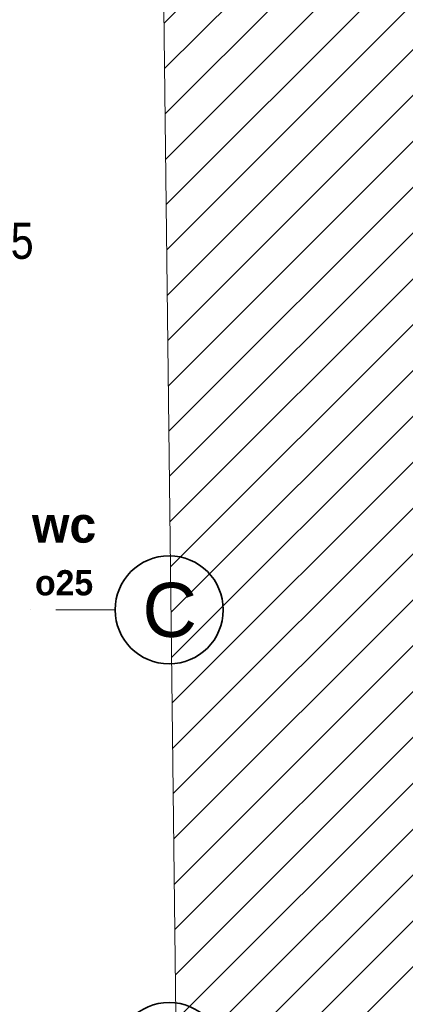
# Model space of a CAD drawing. Header units: millimetres. Extents: x -1465 to 393277, y -3788 to 454312.
# Tile 579 of 656: x 379040 to 381180, y 80689 to 86155. Entities that reach past the tile are written whole.
import ezdxf

# ---------------------------------------------------------------- set-up
doc = ezdxf.new("R2010")
doc.units = ezdxf.units.MM
doc.linetypes.add('Kropki i Kreski', pattern=[6.702778, 3.527778, -1.763889, 0, -1.411111])
doc.layers.add('2D - Rysunki i Obrazki', color=8, linetype='Continuous')
doc.layers.add('Konstrukcja - Siatka mod', color=8, linetype='Continuous')
doc.layers.add('\xa0♦EL - Gniazda (opis)', color=1, linetype='Continuous', lineweight=18)
doc.styles.add('Arial Narrow', font='ARIALN.TTF')
doc.styles.add('STYL_AUTOMATYCZNY_1', font='ARIALN.TTF')
doc.styles.add('STYL_AUTOMATYCZNY_11', font='ARIALN.TTF')

msp = doc.modelspace()

# ---------------------------------------------------------------- hatches: boundary and pattern name
at = {"linetype": 'Continuous', "lineweight": 15}
h = msp.add_hatch(dxfattribs=at)
h.set_pattern_fill('Bloczki_ceramiczne_0006', color=8, style=0, pattern_type=2)
h.set_pattern_definition([(45, (120894.27, 364306.62), (-127.27922, 127.27922), [])])
h.paths.add_polyline_path([(379781.7, 91183.9), (379971.8, 75195.6), (380112.8, 74998.5), (382734.7, 74992.5), (382734.7, 91167.6)])

# ---------------------------------------------------------------- linework, layer by layer
at = {"color": 8, "linetype": 'Continuous', "lineweight": 13, "ltscale": 100, "flags": 128}
msp.add_lwpolyline([(379781.7, 91183.9), (379971.8, 75195.6), (380112.8, 74998.5), (382734.7, 74992.5), (382734.7, 91167.6)], close=True, dxfattribs=at)
at = {"layer": 'Konstrukcja - Siatka mod', "color": 8, "linetype": 'Kropki i Kreski', "lineweight": 13, "ltscale": 100}
msp.add_line((378569.9, 82878.9), (379569.9, 82878.9), dxfattribs=at)
at = {"layer": 'Konstrukcja - Siatka mod', "color": 8, "linetype": 'Continuous', "lineweight": 35, "ltscale": 100}
for centre in [(379869.9, 82878.9), (379869.9, 80398.9)]:
    msp.add_circle(centre, 300, dxfattribs=at)

# ---------------------------------------------------------------- texts
at = {"layer": '2D - Rysunki i Obrazki', "color": 8, "linetype": 'Continuous', "lineweight": 35, "insert": (379286.7, 82957.3), "char_height": 200, "attachment_point": 8, "line_spacing_factor": 1.057397, "style": 'STYL_AUTOMATYCZNY_11'}
msp.add_mtext('\\A1;{\\pqc;\\fF1|b1|i0|c0|p0;\\W1.000000;w\\fF1|b1|i0|c0|p0;\\W1.000000;c\\P\\pqc;\\fF1|b1|i0|c0|p0;\\H0.700000x;\\W1.000000;o25}', dxfattribs=at)
at = {"layer": 'Konstrukcja - Siatka mod', "color": 8, "linetype": 'Continuous', "lineweight": 13, "insert": (379721.3, 83028.9), "char_height": 300, "attachment_point": 1, "style": 'STYL_AUTOMATYCZNY_1'}
msp.add_mtext('\\A1;{\\pql;\\pt0;\\fArial|b0|i0|c238|p0;\\W1.000000;C}', dxfattribs=at)
at = {"layer": '\xa0♦EL - Gniazda (opis)', "linetype": 'Continuous', "insert": (378633.9, 84926.1), "char_height": 200, "width": 1572.04, "attachment_point": 5, "line_spacing_factor": 0.7, "style": 'Arial Narrow'}
msp.add_mtext('\\C1;\\fArial Narrow|b0|i0;\\A1;RG5/G25\\C3;\\P', dxfattribs=at)

doc.saveas('drawing.dxf')
